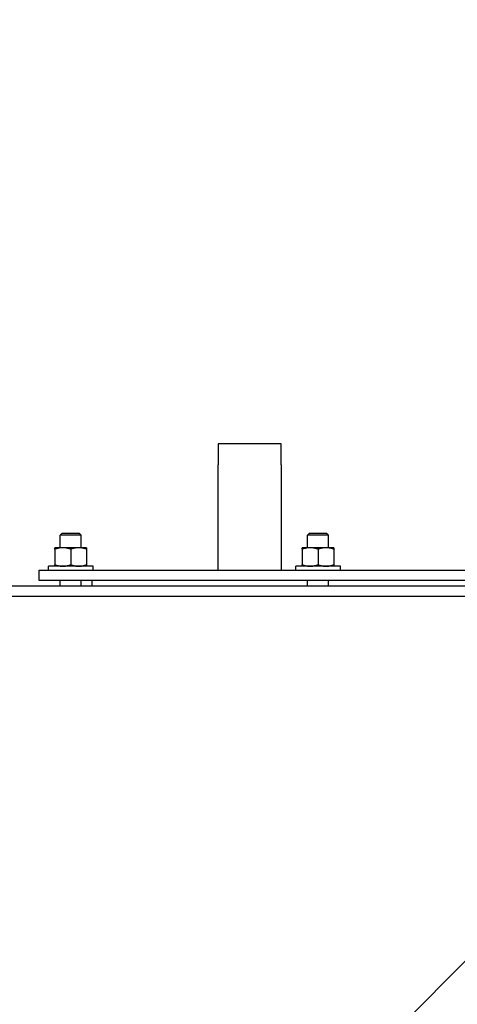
# Model space of a CAD drawing. Header units: inches. Extents: x 24 to 1128, y -69 to 748.
# Tile 318 of 656: x 468 to 479, y 639 to 662. Entities that reach past the tile are written whole.
import ezdxf

# ---------------------------------------------------------------- set-up
doc = ezdxf.new("R2010")
doc.units = ezdxf.units.IN
doc.header["$LTSCALE"] = 32
doc.header["$MEASUREMENT"] = 0
doc.layers.add('Dimension (ANSI)', color=7, linetype='Continuous', lineweight=25)
doc.layers.add('Visible (ANSI)', color=7, linetype='Continuous', lineweight=30)
doc.styles.add('Note Text (ANSI)', font='tahoma.ttf')
doc.dimstyles.new('SB Fraction-16 (ANSI)', dxfattribs={"dimscale": 32, "dimtxt": 0.125, "dimasz": 0.098425, "dimexe": 0.125, "dimexo": 0.0625, "dimgap": 0.031496, "dimtad": 0, "dimtih": 1, "dimtoh": 1, "dimdec": 4, "dimrnd": 1e-08, "dimzin": 0, "dimdsep": 46, "dimlunit": 5, "dimtxsty": 'Note Text (ANSI)', "dimcen": 0.09, "dimdle": 0.393701, "dimclrd": 256, "dimclre": 256, "dimclrt": 256, "dimadec": 0, "dimazin": 3, "dimtfac": 0.96, "dimtofl": 0, "dimtmove": 0, "dimatfit": 3, "dimfxl": 1, "dimfrac": 2, "dimtolj": 1, "dimtzin": 12, "dimlwd": -1, "dimlwe": -1, "dimarcsym": 0})

# ---------------------------------------------------------------- blocks, each defined once
blk = doc.blocks.new('*D18')
at = {"layer": 'Defpoints', "color": 0, "transparency": 16777216}
for p in [(496.281, 687.669), (344.474, 549.669), (496.281, 549.669)]:
    blk.add_point(p, dxfattribs=at)
at = {"layer": 'Dimension (ANSI)', "transparency": 16777216}
for p, q in [((494.281, 687.669), (340.474, 687.669)), ((344.474, 684.519), (344.474, 621.768)), ((344.474, 552.818), (344.474, 615.569)), ((494.281, 549.669), (340.474, 549.669))]:
    blk.add_line(p, q, dxfattribs=at)
for points in [[(343.949, 684.519), (344.999, 684.519), (344.474, 687.669)], [(343.949, 552.818), (344.999, 552.818), (344.474, 549.669)]]:
    blk.add_solid(points, dxfattribs=at)
at = {"layer": 'Dimension (ANSI)', "transparency": 16777216, "insert": (340.372, 620.76), "char_height": 4, "attachment_point": 1, "style": 'Note Text (ANSI)'}
blk.add_mtext('\\A1;138', dxfattribs=at)

msp = doc.modelspace()

# ---------------------------------------------------------------- linework, layer by layer
at = {"layer": 'Visible (ANSI)'}
for p, q in [((473.03063, 652.04353), (473.03063, 651.54353)), ((474.53063, 652.04353), (473.03063, 652.04353)), ((474.53063, 651.54353), (474.53063, 652.04353)), ((473.03063, 649.04353), (473.03063, 651.54353)), ((474.53063, 651.54353), (474.53063, 649.04353)), ((469.32782, 649.91853), (469.28063, 649.87276)), ((469.78063, 649.87276), (469.28063, 649.87276)), ((469.28063, 649.57533), (469.28063, 649.87276)), ((469.32782, 649.91853), (469.73344, 649.91853)), ((469.73344, 649.91853), (469.78063, 649.87276)), ((469.78063, 649.57533), (469.78063, 649.87276)), ((475.20282, 649.91853), (475.15563, 649.87276)), ((475.65563, 649.87276), (475.15563, 649.87276)), ((475.15563, 649.57533), (475.15563, 649.87276)), ((475.20282, 649.91853), (475.60844, 649.91853)), ((475.60844, 649.91853), (475.65563, 649.87276)), ((475.65563, 649.57533), (475.65563, 649.87276)), ((469.34313, 649.57533), (469.15563, 649.57533)), ((469.71813, 649.57533), (469.34313, 649.57533)), ((469.90563, 649.57533), (469.71813, 649.57533)), ((475.21813, 649.57533), (475.03063, 649.57533)), ((475.59313, 649.57533), (475.21813, 649.57533)), ((475.78063, 649.57533), (475.59313, 649.57533)), ((469.15563, 649.54184), (469.15563, 649.17082)), ((469.53063, 649.54184), (469.53063, 649.17082)), ((469.90563, 649.54184), (469.90563, 649.17082)), ((475.03063, 649.54184), (475.03063, 649.17082)), ((475.40563, 649.54184), (475.40563, 649.17082)), ((475.78063, 649.54184), (475.78063, 649.17082)), ((470.06188, 649.13733), (468.99938, 649.13733)), ((468.99938, 649.04353), (468.99938, 649.13733)), ((470.06188, 649.04353), (470.06188, 649.13733)), ((475.93688, 649.13733), (474.87438, 649.13733)), ((474.87438, 649.04353), (474.87438, 649.13733)), ((475.93688, 649.04353), (475.93688, 649.13733)), ((468.78063, 649.04353), (481.92659, 649.04353)), ((468.78063, 648.79353), (468.78063, 649.04353)), ((457.15563, 648.66853), (486.43909, 648.66853)), ((486.43909, 648.79353), (468.78063, 648.79353)), ((469.28063, 648.66853), (469.28063, 648.79353)), ((469.78063, 648.66853), (469.78063, 648.79353)), ((470.03063, 648.79353), (470.03063, 648.66853)), ((475.15563, 648.66853), (475.15563, 648.79353)), ((475.65563, 648.66853), (475.65563, 648.79353)), ((486.43909, 648.41853), (457.15563, 648.41853)), ((475.59689, 636.45159), (479.02573, 639.88043))]:
    msp.add_line(p, q, dxfattribs=at)
for points in [[(469.15563, 649.54184), (469.15563, 649.57533), (469.15563, 649.57533)], [(469.34313, 649.57533), (469.25611, 649.57533), (469.15563, 649.54184)], [(469.53063, 649.54184), (469.43015, 649.57533), (469.34313, 649.57533)], [(469.71813, 649.57533), (469.63111, 649.57533), (469.53063, 649.54184)], [(469.90563, 649.54184), (469.80515, 649.57533), (469.71813, 649.57533)], [(469.90563, 649.57533), (469.90563, 649.57533), (469.90563, 649.54184)], [(475.03063, 649.54184), (475.03063, 649.57533), (475.03063, 649.57533)], [(475.21813, 649.57533), (475.13111, 649.57533), (475.03063, 649.54184)], [(475.40563, 649.54184), (475.30515, 649.57533), (475.21813, 649.57533)], [(475.59313, 649.57533), (475.50611, 649.57533), (475.40563, 649.54184)], [(475.78063, 649.54184), (475.68015, 649.57533), (475.59313, 649.57533)], [(475.78063, 649.57533), (475.78063, 649.57533), (475.78063, 649.54184)], [(469.15563, 649.17082), (469.25611, 649.13733), (469.34313, 649.13733)], [(469.15563, 649.13733), (469.15563, 649.13733), (469.15563, 649.17082)], [(469.34313, 649.13733), (469.43015, 649.13733), (469.53063, 649.17082)], [(469.53063, 649.17082), (469.63111, 649.13733), (469.71813, 649.13733)], [(469.71813, 649.13733), (469.80515, 649.13733), (469.90563, 649.17082)], [(469.90563, 649.17082), (469.90563, 649.13733), (469.90563, 649.13733)], [(475.03063, 649.17082), (475.13111, 649.13733), (475.21813, 649.13733)], [(475.03063, 649.13733), (475.03063, 649.13733), (475.03063, 649.17082)], [(475.21813, 649.13733), (475.30515, 649.13733), (475.40563, 649.17082)], [(475.40563, 649.17082), (475.50611, 649.13733), (475.59313, 649.13733)], [(475.59313, 649.13733), (475.68015, 649.13733), (475.78063, 649.17082)], [(475.78063, 649.17082), (475.78063, 649.13733), (475.78063, 649.13733)]]:
    msp.add_rational_spline(points, [1, 1.0379548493, 1], degree=2, dxfattribs=at)

# ---------------------------------------------------------------- dimensions: what is measured, and where the dimension line sits
at = {"layer": 'Dimension (ANSI)'}
dim = msp.add_linear_dim(base=(344.47435, 549.66853), p1=(496.28063, 687.66853), p2=(496.28063, 549.66853), angle=90, dimstyle='SB Fraction-16 (ANSI)', override={"dimgap": 0.031496, "dimdec": 4, "dimtol": 0, "dimlim": 0, "dimtp": 0, "dimtm": 0, "dimtdec": 2, "dimatfit": 1}, dxfattribs=at)
dim.commit()
dim.dimension.update_dxf_attribs({"geometry": '*D18', "text_midpoint": (344.47435, 618.66853), "dimtype": 160})

doc.saveas('drawing.dxf')
